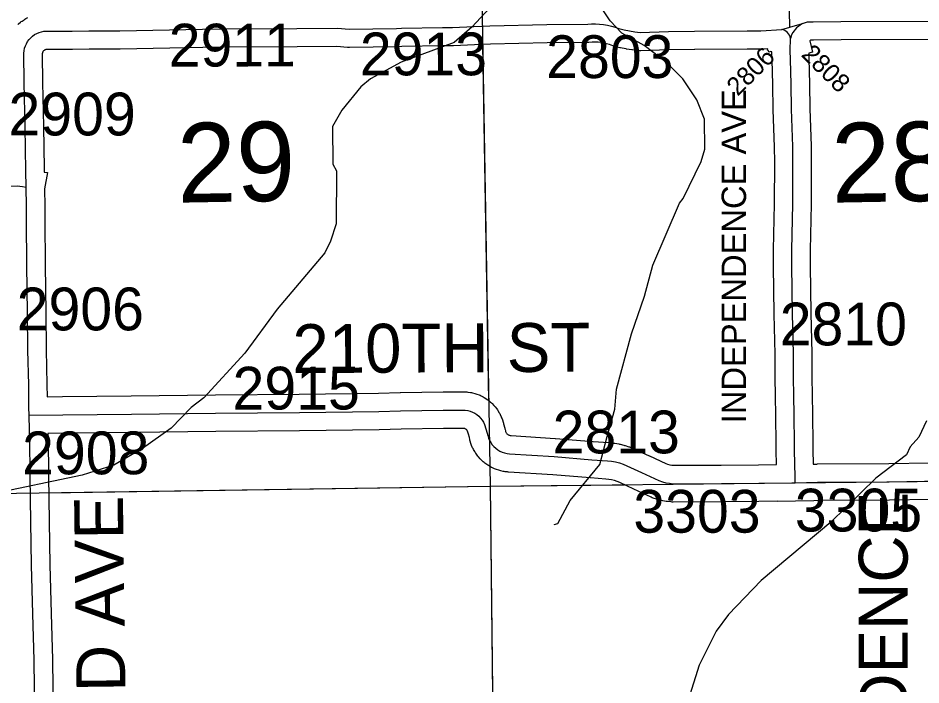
# Model space of a CAD drawing. Extents: x 23.6 to 68.7, y -63 to -29.
# Drawn here: x 39.877 to 41.355, y -44.982 to -43.891 of the extents above; entities that cross this region are included whole.
import ezdxf

# ---------------------------------------------------------------- set-up
doc = ezdxf.new("R2010")
doc.units = 0
for name, color, linetype in [('tdCoHydroRiver', 7, 'Continuous'), ('tdCoSecRdNmbr', 7, 'Continuous'), ('tdCoSecRdTxt', 7, 'Continuous'), ('tdCoSecRteBand', 7, 'Continuous'), ('tdCoSecRteCL', 7, 'Continuous'), ('tdCoSectLine', 7, 'Continuous'), ('tdCoSectLinePart', 7, 'Continuous'), ('tdCoSectNmbr', 7, 'Continuous'), ('tdCoSurfEarth', 7, 'Continuous'), ('tdCoSurfGravel', 7, 'Continuous')]:
    doc.layers.add(name, color=color, linetype=linetype)

msp = doc.modelspace()

# ---------------------------------------------------------------- linework, layer by layer
at = {"layer": 'tdCoHydroRiver'}
for points in [[(40.7542, -44.7199), (40.7605, -44.7182), (40.7807, -44.6802), (40.8291, -44.6213), (40.8412, -44.5754), (40.8535, -44.5311), (40.8563, -44.4979), (40.8807, -44.4077), (40.9022, -44.3459), (40.9159, -44.2953), (40.9592, -44.1939), (40.9654, -44.1859), (40.9948, -44.1256), (41.001, -44.1051), (41.0005, -44.0561), (40.9876, -44.0247), (40.9651, -43.9902), (40.9381, -43.9636), (40.9015, -43.9355), (40.865, -43.9153), (40.8459, -43.895), (40.8202, -43.8558), (40.7736, -43.7663), (40.7384, -43.7161)], [(40.6624, -43.8589), (40.6202, -43.905), (40.5905, -43.9306), (40.504, -43.963), (40.4537, -43.9903), (40.438, -44.0031), (40.4068, -44.0412), (40.3913, -44.0682), (40.3919, -44.1298), (40.3983, -44.1408), (40.3976, -44.2276), (40.3883, -44.2561), (40.3791, -44.2751), (40.301, -44.3674), (40.248, -44.439), (40.1808, -44.5122), (40.1605, -44.5282), (40.1276, -44.5617), (40.0806, -44.5953), (40.0335, -44.6225), (39.9816, -44.6388), (39.8303, -44.6703)], [(41.3635, -44.5499), (41.3511, -44.5769), (41.3371, -44.5928), (41.3309, -44.6055), (41.2807, -44.6438), (41.2072, -44.7156), (41.0929, -44.8114), (41.0397, -44.8671), (41.0195, -44.8942), (40.9916, -44.9497), (40.9763, -44.9987), (40.9674, -45.0604)]]:
    msp.add_lwpolyline(points, dxfattribs=at)
at = {"layer": 'tdCoSecRteBand'}
for points in [[(39.8767, -43.9013), (39.8779, -43.9003), (39.881, -43.8976), (39.8822, -43.8965), (39.8835, -43.8956), (39.8868, -43.8933), (39.8881, -43.8923), (39.8895, -43.8916), (39.8931, -43.8896)], [(40.9503, -44.6228), (41.0278, -44.6225), (41.0888, -44.6218), (41.0889, -44.6218), (41.0889, -44.6218), (41.1183, -44.6215), (41.1179, -44.5986), (41.1179, -44.5985), (41.1179, -44.5984), (41.1171, -44.5309), (41.1167, -44.5197), (41.1167, -44.5194), (41.1167, -44.5192), (41.1161, -44.4689), (41.1161, -44.4688), (41.1161, -44.4687), (41.1159, -44.441), (41.1144, -44.3751), (41.1144, -44.375), (41.1144, -44.375), (41.1131, -44.297), (41.1131, -44.2967), (41.1131, -44.2963), (41.1133, -44.2702), (41.1133, -44.27), (41.1133, -44.2698), (41.1148, -44.1945), (41.1152, -44.1264), (41.1149, -44.1016), (41.113, -44.041), (41.113, -44.0408), (41.1129, -44.0406), (41.1121, -43.9994), (41.1111, -43.9589), (41.1111, -43.9589), (41.1111, -43.9589), (41.1108, -43.9459), (41.109, -43.9453), (41.1059, -43.9462), (41.1053, -43.9441), (41.1032, -43.9434), (41.104, -43.941), (41.0948, -43.9417), (41.0934, -43.9418), (41.092, -43.9418), (41.07, -43.9415), (40.9844, -43.9423), (40.9843, -43.9423), (40.9842, -43.9423), (40.9419, -43.9425), (40.8964, -43.9443), (40.8939, -43.9444), (40.8914, -43.944), (40.8826, -43.9429), (40.8821, -43.9429), (40.8815, -43.9428), (40.8728, -43.9413), (40.8722, -43.9412), (40.8717, -43.9411), (40.863, -43.9394), (40.8624, -43.9392), (40.8619, -43.9391), (40.8533, -43.937), (40.8516, -43.9366), (40.8501, -43.9361), (40.8448, -43.9341), (40.8402, -43.9328), (40.8356, -43.9317), (40.8309, -43.9309), (40.8262, -43.9303), (40.8214, -43.9301), (40.8167, -43.9301), (40.811, -43.9304), (40.8102, -43.9305), (40.8094, -43.9305), (40.743, -43.931), (40.6501, -43.9336), (40.65, -43.9336), (40.65, -43.9336), (40.6238, -43.9342), (40.5896, -43.936), (40.589, -43.9361), (40.5884, -43.9361), (40.5722, -43.9362), (40.5049, -43.9374), (40.4967, -43.9375), (40.4193, -43.9388), (40.4176, -43.9389), (40.4159, -43.9387), (40.3987, -43.9371), (40.3335, -43.9375), (40.2135, -43.9385), (40.1795, -43.9389), (40.0443, -43.9413), (40.0442, -43.9413), (40.044, -43.9413), (39.9932, -43.9418), (39.9932, -43.9418), (39.9931, -43.9418), (39.9658, -43.942), (39.9223, -43.9423), (39.9216, -43.9425), (39.9208, -43.9428), (39.9201, -43.9432), (39.9194, -43.9437), (39.9188, -43.9443), (39.9182, -43.9449), (39.9177, -43.9456), (39.9173, -43.9463), (39.9169, -43.9471), (39.9167, -43.9479), (39.9165, -43.9487), (39.9164, -43.9495), (39.9169, -43.9962), (39.9184, -44.0682), (39.9184, -44.0682), (39.9184, -44.0683), (39.9196, -44.1371), (39.9196, -44.1371), (39.9197, -44.14), (39.9197, -44.1401), (39.9197, -44.1401), (39.9197, -44.1401), (39.9197, -44.1427), (39.9252, -44.1437), (39.9202, -44.1702), (39.9207, -44.1983), (39.9207, -44.1984), (39.9207, -44.1986), (39.9208, -44.2222), (39.9208, -44.2222), (39.9208, -44.2222), (39.9212, -44.2951), (39.9223, -44.3729), (39.9223, -44.3729), (39.9223, -44.3729), (39.9231, -44.4338), (39.9243, -44.4907), (39.9243, -44.4908), (39.9243, -44.4909), (39.9246, -44.5106), (39.9498, -44.5104), (40.0623, -44.5093), (40.1998, -44.5076), (40.1998, -44.5076), (40.1998, -44.5076), (40.337, -44.5061), (40.4667, -44.5045), (40.5023, -44.5035), (40.5025, -44.5035), (40.5028, -44.5035), (40.5725, -44.5027), (40.5725, -44.5027), (40.5725, -44.5027), (40.6044, -44.5023), (40.605, -44.5023), (40.6056, -44.5024), (40.6098, -44.5025), (40.6114, -44.5025), (40.6131, -44.5028), (40.6172, -44.5034), (40.6188, -44.5036), (40.6205, -44.504), (40.6245, -44.505), (40.6261, -44.5055), (40.6276, -44.5061), (40.6315, -44.5075), (40.6331, -44.5081), (40.6346, -44.5089), (40.6382, -44.5108), (40.6397, -44.5115), (40.6411, -44.5125), (40.6446, -44.5148), (40.646, -44.5157), (40.6472, -44.5167), (40.6504, -44.5194), (40.6517, -44.5205), (40.6528, -44.5217), (40.6557, -44.5247), (40.6569, -44.5259), (40.6579, -44.5272), (40.6604, -44.5305), (40.6614, -44.5318), (40.6623, -44.5333), (40.6644, -44.5368), (40.6652, -44.5382), (40.6659, -44.5398), (40.6677, -44.5435), (40.6684, -44.5452), (40.669, -44.5469), (40.6712, -44.554), (40.6713, -44.5544), (40.6715, -44.5548), (40.6735, -44.5619), (40.6738, -44.563), (40.6741, -44.5641), (40.6746, -44.5666), (40.6749, -44.5676), (40.6753, -44.5685), (40.6758, -44.5694), (40.6764, -44.5702), (40.677, -44.571), (40.6778, -44.5717), (40.6786, -44.5723), (40.6795, -44.5728), (40.6804, -44.5732), (40.6814, -44.5735), (40.6823, -44.5738), (40.6842, -44.574), (40.7561, -44.5787), (40.7563, -44.5787), (40.7566, -44.5787), (40.818, -44.5836), (40.8439, -44.5854), (40.8446, -44.5855), (40.8453, -44.5856), (40.8518, -44.5863), (40.8528, -44.5865), (40.8538, -44.5866), (40.8602, -44.5878), (40.8612, -44.588), (40.8622, -44.5883), (40.8685, -44.5899), (40.8695, -44.5901), (40.8704, -44.5904), (40.8767, -44.5925), (40.8776, -44.5928), (40.8786, -44.5931), (40.8847, -44.5956), (40.8854, -44.5959), (40.886, -44.5962), (40.91, -44.6072), (40.9102, -44.6073), (40.9104, -44.6074), (40.937, -44.62), (40.9398, -44.6209), (40.9434, -44.6219), (40.9471, -44.6225), (40.9503, -44.6228)], [(41.3924, -43.9258), (41.2239, -43.9263), (41.1789, -43.9267), (41.1748, -43.9268), (41.1742, -43.927), (41.1727, -43.9281), (41.1771, -43.9465), (41.1709, -43.9479), (41.1711, -43.9575), (41.1721, -43.9981), (41.1721, -43.9981), (41.1721, -43.9982), (41.1729, -44.0393), (41.1749, -44.0999), (41.1749, -44.1002), (41.1749, -44.1005), (41.1752, -44.126), (41.1752, -44.1263), (41.1752, -44.1266), (41.1747, -44.1951), (41.1747, -44.1953), (41.1747, -44.1955), (41.1733, -44.2708), (41.1731, -44.2964), (41.1744, -44.3739), (41.1759, -44.4399), (41.1759, -44.4401), (41.1759, -44.4404), (41.1761, -44.4682), (41.1767, -44.5182), (41.177, -44.5294), (41.177, -44.5297), (41.177, -44.5299), (41.1779, -44.5976), (41.1783, -44.6208)], [(41.3692, -44.6786), (41.3031, -44.6796), (41.303, -44.6796), (41.3029, -44.6796), (41.1856, -44.6806), (41.1793, -44.6807), (41.1494, -44.6812), (41.1194, -44.6818), (41.1194, -44.6817), (41.1193, -44.6817), (41.1193, -44.6815), (41.0895, -44.6818), (41.0284, -44.6825), (41.0283, -44.6825), (41.0282, -44.6825), (40.9489, -44.6829), (40.9473, -44.6829), (40.9457, -44.6827), (40.9398, -44.6821), (40.9388, -44.682), (40.9377, -44.6818), (40.9319, -44.6807), (40.9308, -44.6806), (40.9298, -44.6803), (40.9241, -44.6789), (40.923, -44.6786), (40.922, -44.6783), (40.9164, -44.6764), (40.9146, -44.6758), (40.9129, -44.675), (40.8848, -44.6616), (40.8617, -44.651), (40.8572, -44.6492), (40.8528, -44.6478), (40.8484, -44.6467), (40.8438, -44.6458), (40.839, -44.6452), (40.8137, -44.6435), (40.8136, -44.6435), (40.8134, -44.6435), (40.752, -44.6386), (40.6795, -44.6338), (40.6788, -44.6338), (40.6781, -44.6337), (40.6739, -44.6332), (40.6724, -44.633), (40.6709, -44.6327), (40.6668, -44.6318), (40.6653, -44.6314), (40.6638, -44.6309), (40.6599, -44.6296), (40.6584, -44.6291), (40.6569, -44.6285), (40.6532, -44.6267), (40.6517, -44.6261), (40.6504, -44.6253), (40.6468, -44.6232), (40.6455, -44.6224), (40.6442, -44.6215), (40.6409, -44.619), (40.6396, -44.6181), (40.6384, -44.617), (40.6354, -44.6142), (40.6342, -44.6131), (40.6332, -44.612), (40.6304, -44.6089), (40.6294, -44.6077), (40.6285, -44.6064), (40.6261, -44.603), (40.6252, -44.6018), (40.6244, -44.6004), (40.6223, -44.5968), (40.6216, -44.5954), (40.6209, -44.594), (40.6193, -44.5902), (40.6186, -44.5887), (40.6182, -44.5873), (40.6169, -44.5833), (40.6164, -44.5818), (40.6161, -44.5803), (40.6155, -44.5773), (40.6139, -44.5717), (40.6124, -44.5669), (40.6121, -44.5663), (40.6117, -44.5656), (40.6112, -44.5649), (40.6106, -44.5643), (40.61, -44.5638), (40.6093, -44.5634), (40.6086, -44.563), (40.6079, -44.5627), (40.6071, -44.5625), (40.6063, -44.5624), (40.6044, -44.5624), (40.5732, -44.5627), (40.5037, -44.5635), (40.4681, -44.5645), (40.4679, -44.5645), (40.4677, -44.5645), (40.3378, -44.5661), (40.3377, -44.5661), (40.3377, -44.5661), (40.2005, -44.5676), (40.063, -44.5693), (40.063, -44.5693), (40.063, -44.5693), (39.9504, -44.5704), (39.9503, -44.5704), (39.9503, -44.5704), (39.9257, -44.5706), (39.9261, -44.577), (39.9261, -44.5776), (39.9261, -44.5782), (39.9268, -44.64), (39.9281, -44.7147), (39.9281, -44.7148), (39.9281, -44.7148), (39.9291, -44.7857), (39.9309, -44.8651), (39.9332, -44.9409), (39.9332, -44.9411), (39.9332, -44.9414), (39.9345, -45.0313)], [(41.1783, -44.6208), (41.1847, -44.6207), (41.1848, -44.6206), (41.1849, -44.6206), (41.3022, -44.6196), (41.3681, -44.6186)]]:
    msp.add_lwpolyline(points, dxfattribs=at)
at = {"layer": 'tdCoSecRteCL'}
msp.add_line((41.1267, -43.9092), (41.1401, -43.9054), dxfattribs=at)
for points in [[(41.1401, -43.9054), (41.1394, -43.8786), (41.1386, -43.8463), (41.1373, -43.7697), (41.1361, -43.7008), (41.1351, -43.631), (41.134, -43.5743), (41.1323, -43.5136), (41.131, -43.4549), (41.13, -43.4024), (41.1296, -43.3926)], [(39.8901, -44.1676), (39.8897, -44.1406), (39.8884, -44.0688), (39.8869, -43.9966), (39.8864, -43.9481), (39.8868, -43.9441), (39.8876, -43.9401), (39.8889, -43.9363), (39.8906, -43.9326), (39.8926, -43.9291), (39.895, -43.9258), (39.8978, -43.9228), (39.9008, -43.9201), (39.9041, -43.9178), (39.9077, -43.9158), (39.9114, -43.9142), (39.9153, -43.9131), (39.9193, -43.9123), (39.9656, -43.912), (39.9929, -43.9118), (40.0437, -43.9113), (40.179, -43.9089), (40.2132, -43.9085), (40.3332, -43.9075), (40.4, -43.907), (40.4187, -43.9089), (40.4962, -43.9075), (40.5044, -43.9074), (40.5718, -43.9062), (40.5881, -43.9061), (40.6226, -43.9043), (40.6492, -43.9036), (40.7425, -43.901), (40.8092, -43.9005), (40.8157, -43.9001), (40.8222, -43.9001), (40.8287, -43.9004), (40.8352, -43.9012), (40.8416, -43.9023), (40.848, -43.9038), (40.8542, -43.9056), (40.8603, -43.9079), (40.8689, -43.91), (40.8776, -43.9117), (40.8864, -43.9132), (40.8952, -43.9143), (40.9412, -43.9125), (40.9841, -43.9123), (41.0701, -43.9115), (41.0701, -43.9115), (41.0925, -43.9118), (41.1267, -43.9092), (41.1267, -43.9092)], [(41.1401, -43.9054), (41.1533, -43.9016), (41.1609, -43.8995)], [(41.1609, -43.8995), (41.151, -43.9069), (41.1449, -43.9141), (41.1429, -43.9181), (41.141, -43.9241)], [(41.1609, -43.8995), (41.1688, -43.897), (41.1783, -43.8967), (41.2237, -43.8963), (41.3924, -43.8958), (41.5239, -43.8964), (41.5464, -43.8964), (41.6712, -43.8946), (41.7835, -43.8935), (41.8659, -43.8933), (41.8767, -43.8936), (41.8783, -43.8942), (41.8798, -43.895), (41.8811, -43.896), (41.8811, -43.896)], [(41.141, -43.9241), (41.1403, -43.9215), (41.1393, -43.9189), (41.1379, -43.9165), (41.1362, -43.9144), (41.1341, -43.9126), (41.1318, -43.9111), (41.1293, -43.9099), (41.1267, -43.9092)], [(41.1489, -44.6512), (41.1487, -44.6424), (41.1479, -44.598), (41.1471, -44.5303), (41.1467, -44.5188), (41.1461, -44.4685), (41.1459, -44.4405), (41.1444, -44.3744), (41.1431, -44.2965), (41.1433, -44.2704), (41.1447, -44.1949), (41.1452, -44.1264), (41.1449, -44.1009), (41.1429, -44.04), (41.1421, -43.9988), (41.1411, -43.9582), (41.1408, -43.944), (41.141, -43.9241)], [(39.6644, -44.1654), (39.6723, -44.1666), (39.7044, -44.1669), (39.7887, -44.1659), (39.8755, -44.1651), (39.8841, -44.1666), (39.8901, -44.1676), (39.8901, -44.1676)], [(39.895, -44.5409), (39.8948, -44.528), (39.8943, -44.4913), (39.8931, -44.4343), (39.8923, -44.3733), (39.8912, -44.2954), (39.8908, -44.2224), (39.8907, -44.1988), (39.8901, -44.1676)], [(39.895, -44.5409), (39.9501, -44.5404), (40.0627, -44.5393), (40.2001, -44.5376), (40.3374, -44.5361), (40.4673, -44.5345), (40.5031, -44.5335), (40.5728, -44.5327), (40.6047, -44.5323), (40.6089, -44.5325), (40.613, -44.5331), (40.617, -44.5341), (40.6208, -44.5356), (40.6245, -44.5375), (40.628, -44.5398), (40.6312, -44.5424), (40.634, -44.5454), (40.6365, -44.5487), (40.6387, -44.5523), (40.6404, -44.556), (40.6426, -44.5631), (40.6447, -44.5702), (40.6455, -44.5742), (40.6468, -44.5782), (40.6484, -44.582), (40.6505, -44.5856), (40.6529, -44.589), (40.6556, -44.5921), (40.6587, -44.5949), (40.662, -44.5973), (40.6656, -44.5994), (40.6694, -44.6012), (40.6733, -44.6025), (40.6774, -44.6034), (40.6815, -44.6039), (40.7542, -44.6086), (40.8158, -44.6136), (40.8418, -44.6154), (40.8483, -44.6161), (40.8548, -44.6173), (40.8612, -44.6189), (40.8674, -44.621), (40.8735, -44.6234), (40.8975, -44.6344), (40.9258, -44.6479), (40.9314, -44.6498), (40.9371, -44.6512), (40.9429, -44.6522), (40.9488, -44.6529), (41.0281, -44.6525), (41.0892, -44.6518), (41.1431, -44.6513), (41.1489, -44.6512)], [(39.9045, -45.0317), (39.9032, -44.9418), (39.9009, -44.8659), (39.8991, -44.7863), (39.8981, -44.7153), (39.8968, -44.6405), (39.8961, -44.5785), (39.8954, -44.5655), (39.895, -44.5409)], [(41.1489, -44.6512), (41.1852, -44.6506), (41.3026, -44.6496), (41.3893, -44.6483), (41.3982, -44.6482)]]:
    msp.add_lwpolyline(points, dxfattribs=at)
at = {"layer": 'tdCoSectLine'}
for points in [[(40.6325, -43.6611), (40.6495, -44.6571)], [(40.6495, -44.6571), (41.6477, -44.6461)], [(39.6524, -44.6716), (40.6495, -44.6571)], [(40.6495, -44.6571), (40.661, -45.6604)]]:
    msp.add_lwpolyline(points, dxfattribs=at)
at = {"layer": 'tdCoSectLinePart'}
for points in [[(40.6371, -43.9344), (40.6471, -44.5172)], [(40.6489, -44.6241), (40.6495, -44.6571)], [(40.6495, -44.6571), (40.8692, -44.6547)], [(39.9269, -44.6676), (40.6495, -44.6571)], [(40.6495, -44.6571), (40.6607, -45.6305)]]:
    msp.add_lwpolyline(points, dxfattribs=at)
at = {"layer": 'tdCoSurfEarth'}
for points in [[(41.1401, -43.9054), (41.1394, -43.8786), (41.1386, -43.8463), (41.1373, -43.7697), (41.1361, -43.7008), (41.1351, -43.631), (41.134, -43.5743), (41.1323, -43.5136), (41.131, -43.4549), (41.13, -43.4024), (41.1296, -43.3926)], [(39.9656, -43.912), (39.9929, -43.9118), (40.0437, -43.9113), (40.179, -43.9089), (40.2132, -43.9085), (40.3332, -43.9075), (40.4, -43.907), (40.4187, -43.9089), (40.4962, -43.9075), (40.5044, -43.9074), (40.5718, -43.9062), (40.5881, -43.9061), (40.6226, -43.9043), (40.6492, -43.9036), (40.7425, -43.901), (40.8092, -43.9005), (40.8157, -43.9001), (40.8222, -43.9001), (40.8287, -43.9004), (40.8352, -43.9012), (40.8416, -43.9023), (40.848, -43.9038), (40.8542, -43.9056), (40.8603, -43.9079), (40.8689, -43.91), (40.8776, -43.9117), (40.8864, -43.9132), (40.8952, -43.9143), (40.9412, -43.9125), (40.9841, -43.9123), (41.0701, -43.9115)]]:
    msp.add_lwpolyline(points, dxfattribs=at)
at = {"layer": 'tdCoSurfGravel'}
for points in [[(41.1267, -43.9092), (41.1267, -43.9092), (41.1401, -43.9054), (41.1533, -43.9016), (41.1609, -43.8995), (41.1688, -43.897), (41.1783, -43.8967), (41.2237, -43.8963), (41.3924, -43.8958), (41.5239, -43.8964), (41.5464, -43.8964), (41.6712, -43.8946), (41.7835, -43.8935), (41.8659, -43.8933), (41.8767, -43.8936), (41.8783, -43.8942), (41.8798, -43.895), (41.8811, -43.896)], [(41.1609, -43.8995), (41.151, -43.9069), (41.1449, -43.9141), (41.1429, -43.9181), (41.141, -43.9241)], [(39.8901, -44.1676), (39.8901, -44.1676), (39.8897, -44.1406), (39.8884, -44.0688), (39.8869, -43.9966), (39.8864, -43.9481), (39.8868, -43.9441), (39.8876, -43.9401), (39.8889, -43.9363), (39.8906, -43.9326), (39.8926, -43.9291), (39.895, -43.9258), (39.8978, -43.9228), (39.9008, -43.9201), (39.9041, -43.9178), (39.9077, -43.9158), (39.9114, -43.9142), (39.9153, -43.9131), (39.9193, -43.9123), (39.9656, -43.912)], [(41.0701, -43.9115), (41.0701, -43.9115), (41.0925, -43.9118), (41.1267, -43.9092)], [(41.141, -43.9241), (41.1403, -43.9215), (41.1393, -43.9189), (41.1379, -43.9165), (41.1362, -43.9144), (41.1341, -43.9126), (41.1318, -43.9111), (41.1293, -43.9099), (41.1267, -43.9092)], [(41.1489, -44.6512), (41.1487, -44.6424), (41.1479, -44.598), (41.1471, -44.5303), (41.1467, -44.5188), (41.1461, -44.4685), (41.1459, -44.4405), (41.1444, -44.3744), (41.1431, -44.2965), (41.1433, -44.2704), (41.1447, -44.1949), (41.1452, -44.1264), (41.1449, -44.1009), (41.1429, -44.04), (41.1421, -43.9988), (41.1411, -43.9582), (41.1408, -43.944), (41.141, -43.9241)], [(39.6644, -44.1654), (39.6644, -44.1654), (39.6723, -44.1666), (39.7044, -44.1669), (39.7887, -44.1659), (39.8755, -44.1651), (39.8841, -44.1666), (39.8901, -44.1676)], [(39.895, -44.5409), (39.8948, -44.528), (39.8943, -44.4913), (39.8931, -44.4343), (39.8923, -44.3733), (39.8912, -44.2954), (39.8908, -44.2224), (39.8907, -44.1988), (39.8901, -44.1676)], [(39.895, -44.5409), (39.9501, -44.5404), (40.0627, -44.5393), (40.2001, -44.5376), (40.3374, -44.5361), (40.4673, -44.5345), (40.5031, -44.5335), (40.5728, -44.5327), (40.6047, -44.5323), (40.6089, -44.5325), (40.613, -44.5331), (40.617, -44.5341), (40.6208, -44.5356), (40.6245, -44.5375), (40.628, -44.5398), (40.6312, -44.5424), (40.634, -44.5454), (40.6365, -44.5487), (40.6387, -44.5523), (40.6404, -44.556), (40.6426, -44.5631), (40.6447, -44.5702), (40.6455, -44.5742), (40.6468, -44.5782), (40.6484, -44.582), (40.6505, -44.5856), (40.6529, -44.589), (40.6556, -44.5921), (40.6587, -44.5949), (40.662, -44.5973), (40.6656, -44.5994), (40.6694, -44.6012), (40.6733, -44.6025), (40.6774, -44.6034), (40.6815, -44.6039), (40.7542, -44.6086), (40.8158, -44.6136), (40.8418, -44.6154), (40.8483, -44.6161), (40.8548, -44.6173), (40.8612, -44.6189), (40.8674, -44.621), (40.8735, -44.6234), (40.8975, -44.6344), (40.9258, -44.6479), (40.9314, -44.6498), (40.9371, -44.6512), (40.9429, -44.6522), (40.9488, -44.6529), (41.0281, -44.6525), (41.0892, -44.6518), (41.1431, -44.6513), (41.1489, -44.6512), (41.1852, -44.6506), (41.3026, -44.6496), (41.3893, -44.6483)], [(39.9045, -45.0317), (39.9032, -44.9418), (39.9009, -44.8659), (39.8991, -44.7863), (39.8981, -44.7153), (39.8968, -44.6405), (39.8961, -44.5785), (39.8954, -44.5655), (39.895, -44.5409)]]:
    msp.add_lwpolyline(points, dxfattribs=at)

# ---------------------------------------------------------------- texts
at = {"layer": 'tdCoSecRdNmbr'}
for s, height, rotation, p in [('2911', 0.07, 0.0314, (40.1235, -43.97)), ('2913', 0.07, 0.0317, (40.4363, -43.9844)), ('2803', 0.07, 0.0319, (40.7413, -43.9889)), ('2806', 0.03, 45.0307, (41.0548, -44.0196)), ('2808', 0.03, 315.0313, (41.1573, -43.9519)), ('2909', 0.07, 0.0314, (39.8613, -44.0828)), ('2906', 0.07, 0.0312, (39.8747, -44.4019)), ('2810', 0.07, 0.0322, (41.1235, -44.4265)), ('2915', 0.07, 0.0315, (40.228, -44.5315)), ('2813', 0.07, 0.0319, (40.7518, -44.6033)), ('2908', 0.07, 0.0313, (39.8836, -44.6375)), ('3303', 0.07, 0.032, (40.8839, -44.7331)), ('3305', 0.07, 0.0322, (41.1483, -44.7311))]:
    msp.add_text(s, height=height, rotation=rotation, dxfattribs=at).set_placement(p)
at = {"layer": 'tdCoSecRdTxt'}
for s, height, rotation, p in [('INDEPENDENCE AVE', 0.04, 90, (41.0684, -44.5539)), ('210TH ST', 0.08, 0.2884, (40.3261, -44.4719)), ('HIGHLAND AVE', 0.08, 90.7447, (40.0589, -45.4689)), ('INDEPENDENCE', 0.08, 90, (41.3328, -45.5164))]:
    msp.add_text(s, height=height, rotation=rotation, dxfattribs=at).set_placement(p)
at = {"layer": 'tdCoSectNmbr'}
for s, rotation, p in [('29', 1.0314, (40.1383, -44.1929)), ('28', 1.0322, (41.2091, -44.1929))]:
    msp.add_text(s, height=0.13, rotation=rotation, dxfattribs=at).set_placement(p)

doc.saveas('drawing.dxf')
